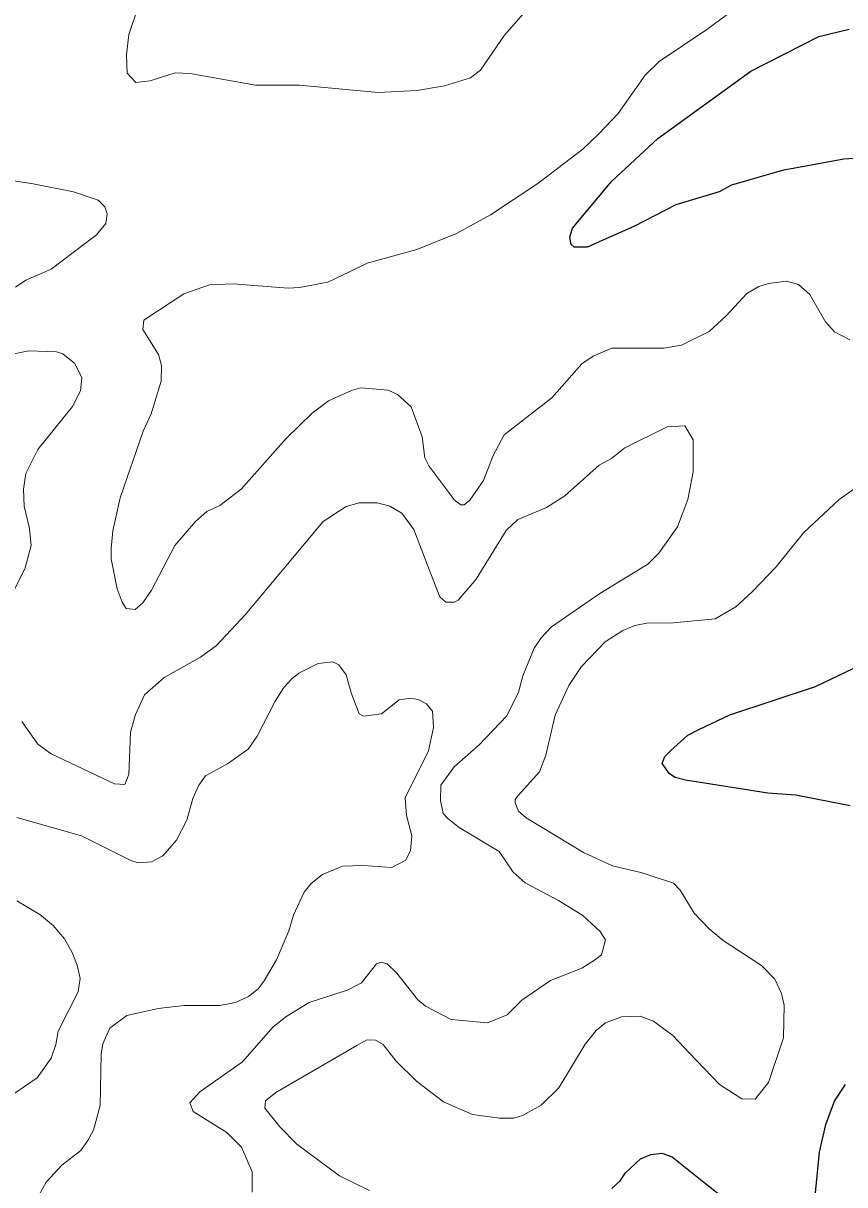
# Model space of a CAD drawing. Extents: x 294.2 to 320.3, y 7482.7 to 7510.7.
# Drawn here: x 307.621 to 309.032, y 7505.286 to 7507.28 of the extents above; entities that cross this region are included whole.
import ezdxf

# ---------------------------------------------------------------- set-up
doc = ezdxf.new("R2010")
doc.units = 0
doc.header["$LTSCALE"] = 0.032
doc.layers.add('1', color=7, linetype='Continuous', lineweight=25)
doc.layers.add('2', color=7, linetype='Continuous', lineweight=13)

msp = doc.modelspace()

# ---------------------------------------------------------------- linework, layer by layer
at = {"layer": '1'}
for points in [[(309.1276, 7507.0532), (309.03, 7507.0473), (308.924, 7507.0274), (308.8373, 7507.0022), (308.8162, 7506.9909), (308.7419, 7506.9689), (308.6693, 7506.9312), (308.5894, 7506.8962), (308.5672, 7506.8962), (308.5617, 7506.9005), (308.5595, 7506.9134), (308.5639, 7506.9285), (308.6316, 7507.0093), (308.7107, 7507.0828), (308.8704, 7507.198), (308.9874, 7507.2577), (309.0396, 7507.27)], [(309.0409, 7505.9368), (308.9477, 7505.9552), (308.8994, 7505.9584), (308.7585, 7505.981), (308.7407, 7505.9853), (308.7306, 7505.9917), (308.7179, 7506.0095), (308.7229, 7506.0213), (308.7323, 7506.0315), (308.7623, 7506.0579), (308.7811, 7506.0676), (308.8343, 7506.0928), (308.9813, 7506.1417), (309.0845, 7506.1907)], [(308.981, 7505.2667), (308.9882, 7505.342), (308.9993, 7505.3899), (309.0143, 7505.4297), (309.0332, 7505.4582)], [(308.6317, 7505.2796), (308.6461, 7505.2931), (308.655, 7505.307), (308.6811, 7505.3307), (308.6988, 7505.3382), (308.7177, 7505.3404), (308.7354, 7505.3344), (308.7925, 7505.2882), (308.8591, 7505.2366)]]:
    msp.add_lwpolyline(points, dxfattribs=at)
at = {"layer": '2'}
for points in [[(308.9061, 7507.3522), (308.795, 7507.2698), (308.7133, 7507.2149), (308.689, 7507.1913), (308.6424, 7507.1255), (308.6092, 7507.0904), (308.5818, 7507.0642), (308.5045, 7507.0055), (308.4234, 7506.9513), (308.3647, 7506.9193), (308.297, 7506.8918), (308.2114, 7506.8683), (308.1821, 7506.8542), (308.1438, 7506.8357), (308.0952, 7506.8267), (308.0761, 7506.8254), (307.9816, 7506.8331), (307.9407, 7506.8312), (307.8966, 7506.8159), (307.8277, 7506.7705), (307.8264, 7506.7546), (307.8532, 7506.7118), (307.8584, 7506.6927), (307.8577, 7506.6659), (307.8405, 7506.6097), (307.827, 7506.5803), (307.7874, 7506.4654), (307.7747, 7506.4092), (307.7721, 7506.3786), (307.7721, 7506.3607), (307.7823, 7506.3096), (307.7907, 7506.2866), (307.7977, 7506.2757), (307.8034, 7506.2751), (307.813, 7506.2738), (307.8264, 7506.2853), (307.8411, 7506.307), (307.8813, 7506.3837), (307.9164, 7506.4251), (307.9362, 7506.4424), (307.9586, 7506.4526), (307.995, 7506.4807), (308.0722, 7506.5675), (308.1169, 7506.6109), (308.145, 7506.632), (308.1846, 7506.6499), (308.2005, 7506.6543), (308.2478, 7506.6505), (308.2638, 7506.6429), (308.2868, 7506.6218), (308.3059, 7506.5701), (308.3104, 7506.5343), (308.3174, 7506.5203), (308.3519, 7506.475), (308.3608, 7506.4622), (308.3723, 7506.4538), (308.378, 7506.4538), (308.3876, 7506.4615), (308.4113, 7506.4954), (308.4279, 7506.5382), (308.447, 7506.5739), (308.5287, 7506.6375), (308.5804, 7506.6959), (308.5996, 7506.7086), (308.6316, 7506.7227), (308.7209, 7506.7227), (308.7516, 7506.7278), (308.7988, 7506.7514), (308.8282, 7506.7782), (308.8633, 7506.8165), (308.8844, 7506.8287), (308.901, 7506.8338), (308.9316, 7506.8376), (308.9521, 7506.8318), (308.9719, 7506.8146), (308.9795, 7506.8018), (308.9987, 7506.768), (309.014, 7506.7508), (309.0402, 7506.7367)], [(307.8173, 7507.305), (307.8022, 7507.2609), (307.7983, 7507.2264), (307.7996, 7507.1945), (307.8143, 7507.1786), (307.8386, 7507.1817), (307.882, 7507.1952), (307.9075, 7507.1939), (308.0199, 7507.174), (308.0952, 7507.174), (308.2306, 7507.1613), (308.297, 7507.1651), (308.3442, 7507.1728), (308.3889, 7507.1868), (308.4062, 7507.1996), (308.4476, 7507.2597), (308.5, 7507.3209)], [(307.5487, 7507.0183), (307.6381, 7507.0049), (307.707, 7506.9908), (307.7498, 7506.9768), (307.7607, 7506.9653), (307.7651, 7506.9532), (307.7626, 7506.9366), (307.7466, 7506.9174), (307.6687, 7506.858), (307.6253, 7506.8395), (307.6074, 7506.8274)], [(307.5679, 7506.7054), (307.6304, 7506.7182), (307.6777, 7506.7163), (307.6891, 7506.7131), (307.7096, 7506.6965), (307.7217, 7506.6716), (307.7192, 7506.6493), (307.7057, 7506.6225), (307.6457, 7506.5484), (307.6253, 7506.5075), (307.6214, 7506.4807), (307.6227, 7506.4513), (307.6317, 7506.413), (307.6342, 7506.3837), (307.624, 7506.3454), (307.6048, 7506.3058)], [(308.1757, 7506.4507), (308.1975, 7506.457), (308.2285, 7506.457), (308.2504, 7506.4515), (308.271, 7506.4392), (308.2917, 7506.4114), (308.3206, 7506.3351), (308.3365, 7506.2955), (308.3468, 7506.2866), (308.3614, 7506.2866), (308.3679, 7506.2898), (308.3985, 7506.3262), (308.4502, 7506.4098), (308.47, 7506.4283), (308.5198, 7506.4488), (308.5511, 7506.4692), (308.6098, 7506.5215), (308.6309, 7506.5332), (308.6538, 7506.5512), (308.7268, 7506.5874), (308.7573, 7506.5892), (308.7714, 7506.565), (308.7714, 7506.5101), (308.7624, 7506.4628), (308.7446, 7506.4156), (308.7126, 7506.3709), (308.6935, 7506.3517), (308.6111, 7506.3013), (308.5281, 7506.2444), (308.5102, 7506.2253), (308.4981, 7506.2074), (308.479, 7506.1602), (308.4713, 7506.1321), (308.4515, 7506.0912), (308.4039, 7506.0418), (308.3608, 7506.0039), (308.3378, 7505.9725), (308.3372, 7505.9457), (308.3423, 7505.9239), (308.35, 7505.915), (308.3698, 7505.8997), (308.4381, 7505.8582), (308.4623, 7505.823), (308.4828, 7505.8046), (308.5402, 7505.7745), (308.5817, 7505.7484), (308.6117, 7505.7209), (308.6207, 7505.7069), (308.6137, 7505.6813), (308.6022, 7505.6721), (308.5804, 7505.6582), (308.5265, 7505.6371), (308.4771, 7505.6029), (308.4518, 7505.5778), (308.418, 7505.5645), (308.356, 7505.5698), (308.3118, 7505.5926), (308.2986, 7505.604), (308.2625, 7505.6497), (308.2458, 7505.6653), (308.2355, 7505.6686), (308.2274, 7505.6658), (308.2016, 7505.6327), (308.1786, 7505.621), (308.112, 7505.5993), (308.0735, 7505.576), (308.0499, 7505.5574), (307.9975, 7505.4974), (307.9241, 7505.4457), (307.9069, 7505.4272), (307.9126, 7505.4119), (307.9707, 7505.3761), (307.9956, 7505.3506), (308.0141, 7505.3084), (308.0141, 7505.2733)], [(309.1021, 7506.5094), (309.0644, 7506.4928), (309.0223, 7506.4628), (308.961, 7506.4053), (308.9137, 7506.3473), (308.8729, 7506.3044), (308.8448, 7506.2783)], [(307.829, 7506.1276), (307.8628, 7506.157), (307.9254, 7506.1921), (307.9528, 7506.2119), (308.002, 7506.2649), (308.1361, 7506.4252), (308.1757, 7506.4507)], [(308.8448, 7506.2783), (308.8091, 7506.2579), (308.7375, 7506.2508), (308.6916, 7506.2502), (308.6711, 7506.2464), (308.6507, 7506.2381), (308.6201, 7506.2183), (308.5798, 7506.1761), (308.5581, 7506.1436), (308.5345, 7506.0925), (308.5185, 7506.0236), (308.5077, 7505.9954), (308.4706, 7505.9546), (308.4655, 7505.9475), (308.4655, 7505.9418), (308.4713, 7505.9277), (308.4847, 7505.9163), (308.583, 7505.8569), (308.6328, 7505.8339), (308.6839, 7505.8218), (308.7375, 7505.8039), (308.749, 7505.7918), (308.7733, 7505.7528), (308.7988, 7505.7254), (308.8231, 7505.7056), (308.8888, 7505.6628), (308.9118, 7505.6392), (308.9233, 7505.6149), (308.9278, 7505.5945), (308.9265, 7505.5383), (308.901, 7505.4617), (308.878, 7505.433), (308.855, 7505.4336), (308.8167, 7505.4585), (308.765, 7505.5121), (308.7363, 7505.5428), (308.7031, 7505.567), (308.6801, 7505.576), (308.6481, 7505.5747), (308.6207, 7505.5645), (308.6047, 7505.551), (308.5862, 7505.5274), (308.5409, 7505.4528), (308.5102, 7505.4227), (308.4783, 7505.4049), (308.4636, 7505.4004), (308.4387, 7505.4004), (308.3927, 7505.4067), (308.3429, 7505.4285), (308.2963, 7505.4642), (308.2612, 7505.4987), (308.2389, 7505.5268), (308.2261, 7505.5345), (308.2108, 7505.5351), (308.1935, 7505.5255), (308.0544, 7505.4445), (308.0371, 7505.4304), (308.0359, 7505.4176), (308.0614, 7505.3857), (308.0907, 7505.3557), (308.1642, 7505.3014), (308.2153, 7505.2765)], [(307.61, 7505.9169), (307.7211, 7505.8856), (307.8054, 7505.8429), (307.8181, 7505.839), (307.8411, 7505.8409), (307.8603, 7505.8512), (307.8839, 7505.878), (307.9018, 7505.9125), (307.912, 7505.9495), (307.9222, 7505.9725), (307.9337, 7505.9884), (307.9714, 7506.0089), (308.0071, 7506.0344), (308.0224, 7506.0567), (308.0537, 7506.1168), (308.0684, 7506.1398), (308.0821, 7506.1547), (308.0943, 7506.1644), (308.1276, 7506.181), (308.1527, 7506.1838), (308.1629, 7506.1787), (308.1757, 7506.1615), (308.184, 7506.1308), (308.198, 7506.095), (308.205, 7506.0906), (308.2363, 7506.095), (308.2663, 7506.1187), (308.2865, 7506.1217), (308.2993, 7506.1195), (308.3137, 7506.112), (308.3237, 7506.0991), (308.3253, 7506.0716), (308.3168, 7506.0312), (308.2765, 7505.9507), (308.2791, 7505.9201), (308.288, 7505.8856), (308.2861, 7505.8601), (308.2778, 7505.8435), (308.2536, 7505.8307), (308.2038, 7505.8345), (308.1693, 7505.8332), (308.1348, 7505.8192)], [(307.6183, 7506.0816), (307.6457, 7506.0427), (307.6687, 7506.0261), (307.7773, 7505.9744), (307.7951, 7505.9737), (307.8022, 7505.9904), (307.8053, 7506.0631), (307.8137, 7506.0938), (307.829, 7506.1276)], [(308.1348, 7505.8192), (308.1156, 7505.8033), (308.1035, 7505.7886), (308.085, 7505.749), (308.0767, 7505.7222), (308.0556, 7505.6724), (308.0346, 7505.6366)], [(307.6049, 7505.4425), (307.6445, 7505.47), (307.6687, 7505.5038), (307.677, 7505.5268), (307.6809, 7505.5498), (307.7153, 7505.6175), (307.7185, 7505.6405), (307.7134, 7505.6635), (307.7051, 7505.6852), (307.6917, 7505.7082), (307.6725, 7505.7311), (307.6496, 7505.7503), (307.61, 7505.7739)], [(308.0346, 7505.6366), (308.0244, 7505.6226), (308.0078, 7505.6092), (307.9854, 7505.599), (307.9586, 7505.5939), (307.8973, 7505.5939), (307.8526, 7505.5887)], [(307.8526, 7505.5887), (307.799, 7505.5766), (307.7696, 7505.5549), (307.7575, 7505.5281), (307.7549, 7505.5102), (307.753, 7505.4221), (307.7415, 7505.38), (307.7319, 7505.3621), (307.7198, 7505.3448), (307.6872, 7505.3199), (307.6604, 7505.2906), (307.6419, 7505.2574)]]:
    msp.add_lwpolyline(points, dxfattribs=at)

doc.saveas('drawing.dxf')
